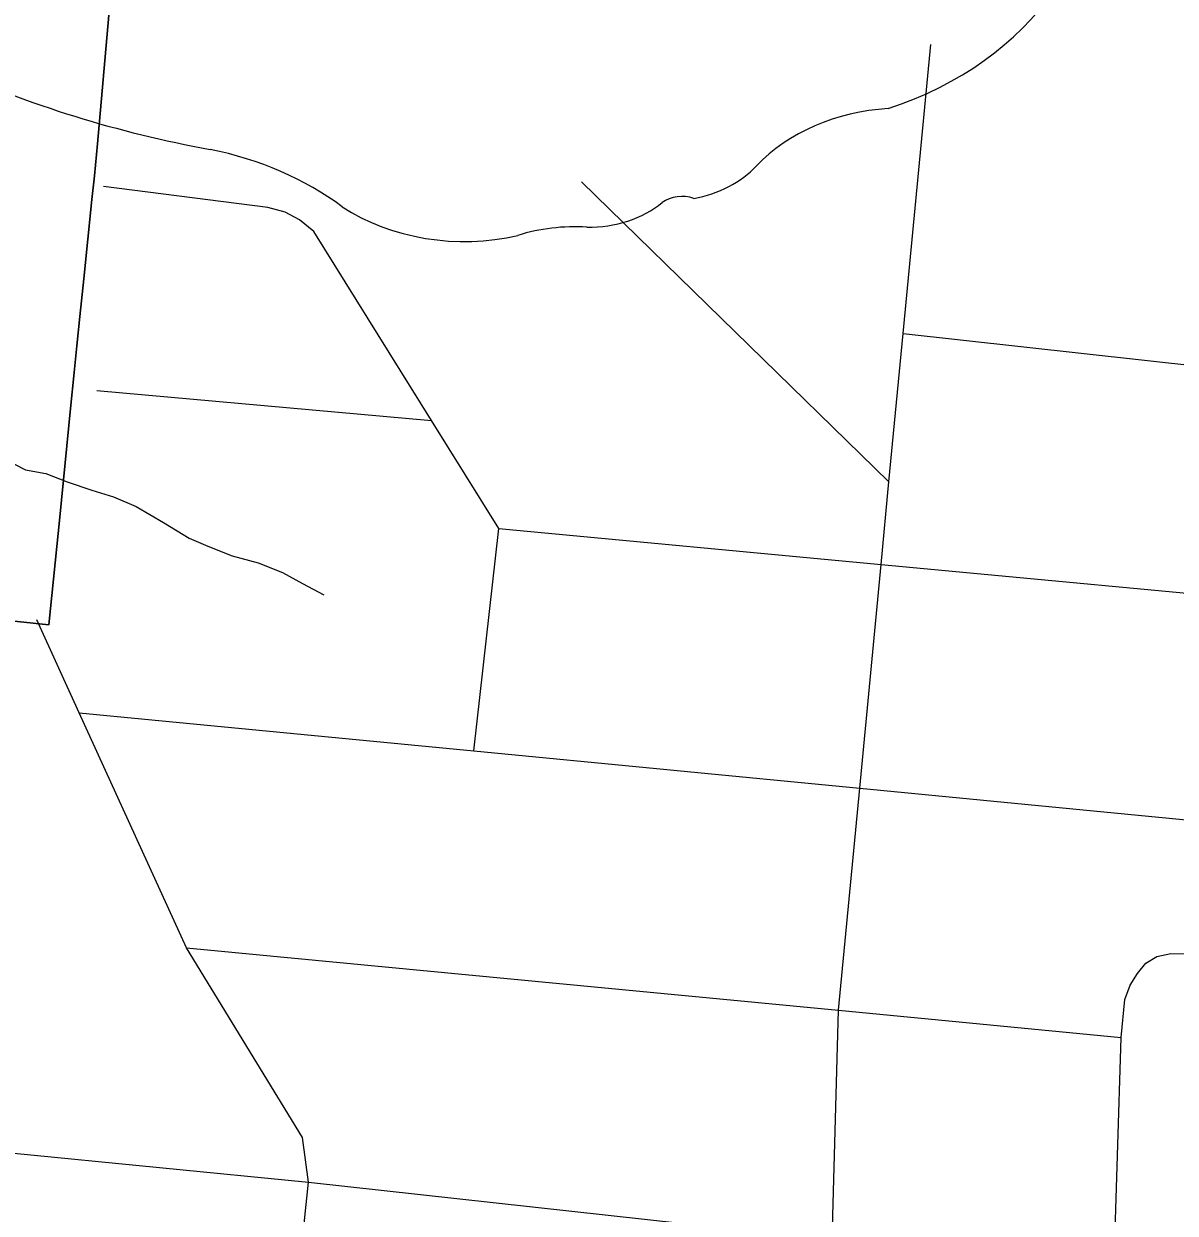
# Model space of a CAD drawing. Extents: x 0 to 34, y -3.9 to 26.2.
# Drawn here: x 2.2898 to 2.5898, y 14.8738 to 15.1835 of the extents above; entities that cross this region are included whole.
import ezdxf

# ---------------------------------------------------------------- set-up
doc = ezdxf.new("R2010")
doc.units = 0
for name, color, linetype in [('GM_X_City_Street', 7, 'Continuous'), ('GM_X_County_Road', 7, 'Continuous'), ('GM_X_Interchange_Ramps', 7, 'Continuous'), ('GM_X_Minor_River', 7, 'Continuous'), ('GM_X_State_Shield', 7, 'Continuous')]:
    doc.layers.add(name, color=color, linetype=linetype)

msp = doc.modelspace()

# ---------------------------------------------------------------- linework, layer by layer
at = {"layer": 'GM_X_City_Street'}
for p, q in [((2.51525, 15.06424), (2.43512, 15.14237)), ((2.51893, 15.1028), (2.6318, 15.09033)), ((2.30885, 15.08799), (2.39608, 15.0802)), ((2.41364, 15.05204), (2.39608, 15.0802)), ((2.40709, 14.99413), (2.41364, 15.05204))]:
    msp.add_line(p, q, dxfattribs=at)
for points in [[(2.45946, 14.47916), (2.47646, 14.65743), (2.48158, 14.71114), (2.48582, 14.75558), (2.49117, 14.81168), (2.50048, 14.8668), (2.50213, 14.92659), (2.50764, 14.98442), (2.5132, 15.04268), (2.51525, 15.06424), (2.51893, 15.1028), (2.52611, 15.17812)], [(2.39608, 15.0802), (2.36542, 15.12936), (2.36169, 15.13248), (2.35794, 15.13446), (2.35341, 15.13569), (2.31063, 15.14112)], [(2.41364, 15.05204), (2.5132, 15.04268), (2.62616, 15.03207)], [(2.30065, 14.31109), (2.31946, 14.49668), (2.33132, 14.61365), (2.33724, 14.67204), (2.34254, 14.72437), (2.3478, 14.77619), (2.35814, 14.82537), (2.36406, 14.88183), (2.36249, 14.8935), (2.3322, 14.94287), (2.30431, 15.00406), (2.29327, 15.02829)], [(2.30431, 15.00406), (2.40709, 14.99413), (2.50764, 14.98442), (2.62048, 14.97352)], [(2.3322, 14.94287), (2.50213, 14.92659), (2.57576, 14.91954)]]:
    msp.add_lwpolyline(points, dxfattribs=at)
at = {"layer": 'GM_X_County_Road'}
for points in [[(2.57386, 14.85805), (2.57576, 14.91954), (2.57669, 14.92945), (2.57809, 14.93313), (2.58, 14.93622), (2.58219, 14.93884), (2.585, 14.94064), (2.58869, 14.94136), (2.61373, 14.94123), (2.61587, 14.94152), (2.61665, 14.94188), (2.61717, 14.94268), (2.61804, 14.94836), (2.61885, 14.95674)], [(2.1, 14.90912), (2.28643, 14.88946), (2.36406, 14.88183), (2.50048, 14.8668), (2.57386, 14.85805)]]:
    msp.add_lwpolyline(points, dxfattribs=at)
at = {"layer": 'GM_X_Interchange_Ramps'}
for points in [[(2.26439, 15.03036), (2.29637, 15.02697), (2.29921, 15.05505), (2.30206, 15.08331), (2.30301, 15.09269), (2.30371, 15.09965), (2.30448, 15.10724), (2.30547, 15.11708), (2.30756, 15.13773), (2.30828, 15.14394), (2.30902, 15.15225), (2.31671, 15.23905)], [(2.31671, 15.23905), (2.30902, 15.15225), (2.30828, 15.14394), (2.30756, 15.13773), (2.30547, 15.11708), (2.30448, 15.10724), (2.30371, 15.09965), (2.30301, 15.09269), (2.30206, 15.08331), (2.29921, 15.05505), (2.29637, 15.02697), (2.26439, 15.03036)]]:
    msp.add_lwpolyline(points, dxfattribs=at)
at = {"layer": 'GM_X_Minor_River'}
msp.add_lwpolyline([(2.2847, 15.07021), (2.29029, 15.06732), (2.29557, 15.06634), (2.30118, 15.0642), (2.30756, 15.06204), (2.31319, 15.06028), (2.31917, 15.05775), (2.32623, 15.05366), (2.33291, 15.04958), (2.33777, 15.04747), (2.34413, 15.04493), (2.3509, 15.04313), (2.35726, 15.04058), (2.36246, 15.03771), (2.36805, 15.03481)], dxfattribs=at)
at = {"layer": 'GM_X_State_Shield'}
for centre, major_axis, start_param, end_param in [((2.48189, 15.22613), (0.08742, 0), 5.101752, 6.440018), ((2.39436, 15.34767), (0.2524, 0), 4.195997, 4.488961), ((2.51875, 15.12323), (0.04788, 0), 1.647645, 2.488434), ((2.31911, 15.08951), (0.07897, 0), 0.823519, 1.323587), ((2.45809, 15.16002), (0.02824, 0), 4.937069, 5.64225), ((2.43714, 15.15189), (0.0267, 0), 4.691044, 5.507374), ((2.46129, 15.13251), (0.00752, 0), 1.147584, 2.315152), ((2.40453, 15.16688), (0.05011, 0), 4.026481, 4.996735), ((2.43348, 15.09769), (0.04118, 0), 1.495662, 1.94098)]:
    msp.add_ellipse(centre, major_axis=major_axis, ratio=0.8, start_param=start_param, end_param=end_param, dxfattribs=at)

doc.saveas('drawing.dxf')
